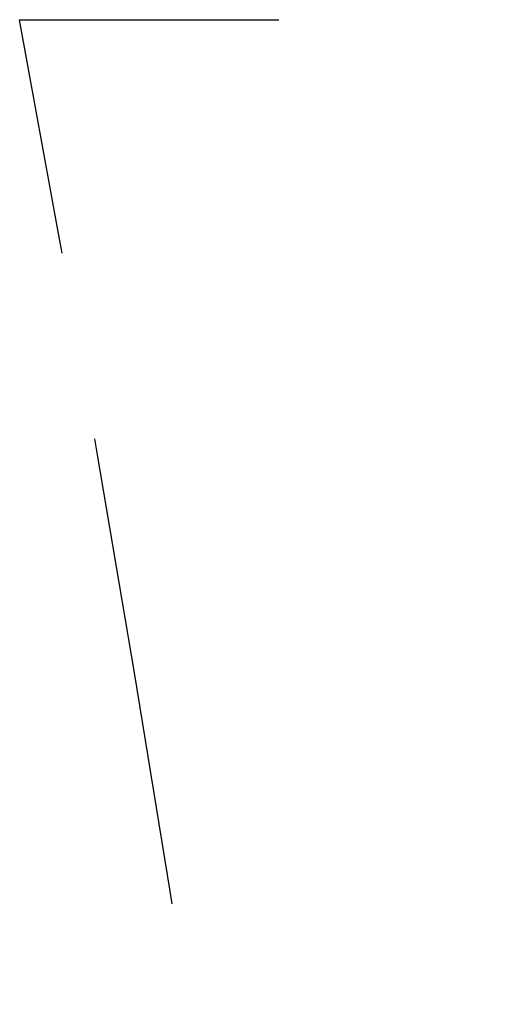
# Model space of a CAD drawing. Header units: millimetres. Extents: x 42975 to 708721, y 118172 to 172014.
# Tile 257 of 316: x 344526 to 344531, y 147663 to 147674. Entities that reach past the tile are written whole.
import ezdxf

# ---------------------------------------------------------------- set-up
doc = ezdxf.new("R2010")
doc.units = ezdxf.units.MM
doc.linetypes.add('ГТО-1 Пунктир', pattern=[7, 5, -2])
doc.layers.add('ГТО-2_Размеры_035', color=2, linetype='Continuous', lineweight=35)
doc.layers.add('ОГОС_Пунктир_025', color=151, linetype='ГТО-1 Пунктир', lineweight=25)

# ---------------------------------------------------------------- blocks, each defined once
blk = doc.blocks.new('ОГСО_Затвор_План')
at = {"layer": 'ОГОС_Пунктир_025'}
blk.add_arc((-1117.17, -31.95), 374.999, 4.7854, 10.51747, dxfattribs=at)
blk.add_arc((-1117.17, -31.95), 374.999, 4.7854, 10.51747, dxfattribs=at)
blk.add_open_spline([(-748.471, 36.5), (-748.013, 36.5), (-747.096, 36.5), (-746.18, 36.5), (-745.722, 36.5)], degree=3, dxfattribs=at)
blk.add_open_spline([(-748.471, 36.5), (-748.013, 36.5), (-747.096, 36.5), (-746.18, 36.5), (-745.722, 36.5)], degree=3, dxfattribs=at)
blk = doc.blocks.new('A$C1AA538EC')
at = {"layer": 'ГТО-2_Размеры_035', "rotation": 0.0001303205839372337}
blk.add_blockref('ОГСО_Затвор_План', (0, -11100.085), dxfattribs=at)

msp = doc.modelspace()

# ---------------------------------------------------------------- block references
at = {"layer": 'ГТО-2_Размеры_035'}
msp.add_blockref('A$C1AA538EC', (345274.631, 158737.105), dxfattribs=at)

doc.saveas('drawing.dxf')
